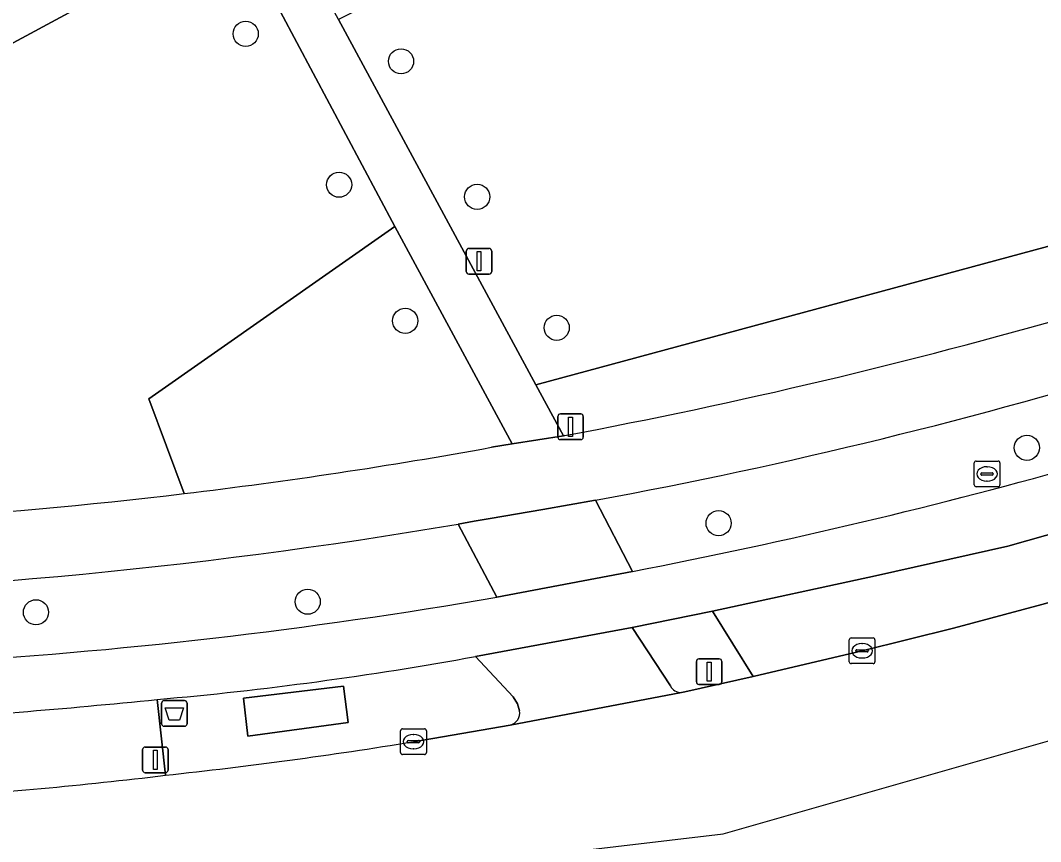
# Model space of a CAD drawing. Extents: x 161771 to 163125, y 382475 to 383179.
# Drawn here: x 162556.95 to 162596.63, y 382516.68 to 382548.62 of the extents above; entities that cross this region are included whole.
import ezdxf

# ---------------------------------------------------------------- set-up
doc = ezdxf.new("R2010")
doc.units = 0
for name, color, linetype in [('IMGEO_Afvalbak', 7, 'Continuous'), ('IMGEO_Berm_groen', 7, 'Continuous'), ('IMGEO_Boom', 7, 'Continuous'), ('IMGEO_Fietspad_gesloten', 7, 'Continuous'), ('IMGEO_Groenvoorziening', 7, 'Continuous'), ('IMGEO_Kolk', 7, 'Continuous'), ('IMGEO_Lichtmast', 7, 'Continuous'), ('IMGEO_Rijbaan_lokaal_gesloten', 7, 'Continuous'), ('IMGEO_Rijbaan_lokaal_open', 7, 'Continuous'), ('IMGEO_Rioolput', 7, 'Continuous'), ('IMGEO_Voetpad_gesloten', 7, 'Continuous'), ('IMGEO_Voetpad_halfverhard', 7, 'Continuous'), ('IMGEO_Voetpad_open', 7, 'Continuous')]:
    doc.layers.add(name, color=color, linetype=linetype)

msp = doc.modelspace()

# ---------------------------------------------------------------- linework, layer by layer
at = {"layer": 'IMGEO_Afvalbak'}
for p, q in [((162562.443, 382521.265), (162562.443, 382522.065)), ((162562.443, 382522.065), (162562.443, 382521.265)), ((162562.543, 382522.165), (162563.333, 382522.165)), ((162563.333, 382522.165), (162562.543, 382522.165)), ((162563.433, 382522.065), (162563.433, 382521.265)), ((162563.433, 382521.265), (162563.433, 382522.065)), ((162563.333, 382521.165), (162562.543, 382521.165)), ((162562.543, 382521.165), (162563.333, 382521.165))]:
    msp.add_line(p, q, dxfattribs=at)
msp.add_lwpolyline([(162562.586, 382521.879), (162563.29, 382521.879), (162563.141, 382521.409), (162562.735, 382521.409), (162562.586, 382521.879)], dxfattribs=at)
for centre, start, end in [((162562.543, 382522.065), 90, 180), ((162562.543, 382522.065), 90, 180), ((162563.333, 382522.065), 0, 90), ((162563.333, 382522.065), 360, 90), ((162562.543, 382521.265), 180, 270), ((162562.543, 382521.265), 180, 270), ((162563.333, 382521.265), 270, 0), ((162563.333, 382521.265), 270, 0)]:
    msp.add_arc(centre, 0.1, start, end, dxfattribs=at)
at = {"layer": 'IMGEO_Berm_groen'}
for points in [[(162665.251, 382547.975), (162595.359, 382528.174), (162590.212, 382527.015), (162583.875, 382525.649), (162585.456, 382523.099), (162589.684, 382524.1), (162593.248, 382524.982), (162596.678, 382525.906), (162608.464, 382529.237), (162631.043, 382535.649)], [(162579.314, 382529.958), (162580.764, 382527.189)], [(162575.481, 382526.188), (162573.979, 382529.032)], [(162562.596, 382519.261), (162562.275, 382522.207)]]:
    msp.add_lwpolyline(points, dxfattribs=at)
for centre, radius, start, end in [((162543.693, 382723.151), 196.449, 280.44699, 287.10009), ((162539.057, 382742.39), 219.205, 280.96819, 285.74829), ((162539.587, 382731.449), 205.318, 270.8752, 279.6429), ((162541.91, 382719.697), 196.399, 273.32899, 279.84196), ((162534.828, 382793.659), 272.836, 273.51081, 275.77358), ((162543.24, 382677.886), 159.802, 273.4735, 276.95701)]:
    msp.add_arc(centre, radius, start, end, dxfattribs=at)
at = {"layer": 'IMGEO_Boom'}
for centre in [(162565.714, 382548.1), (162571.756, 382547.032), (162569.347, 382542.231), (162574.716, 382541.762), (162571.918, 382536.939), (162577.811, 382536.667), (162596.096, 382531.999), (162584.107, 382529.064), (162568.126, 382526.011), (162557.556, 382525.6)]:
    msp.add_circle(centre, 0.489, dxfattribs=at)
at = {"layer": 'IMGEO_Fietspad_gesloten'}
for points in [[(162574.651, 382523.879), (162580.748, 382525.012), (162583.875, 382525.649), (162590.212, 382527.015), (162595.359, 382528.174), (162665.251, 382547.975)], [(162578.13, 382532.476), (162578.069, 382532.466), (162576.076, 382532.146), (162575.276, 382532.018)], [(162573.979, 382529.032), (162574.598, 382529.139), (162575.218, 382529.247), (162577.268, 382529.592), (162579.314, 382529.958)], [(162580.764, 382527.189), (162575.481, 382526.188)]]:
    msp.add_lwpolyline(points, dxfattribs=at)
for centre, radius, start, end in [((162537.759, 382747.282), 218.567, 280.64411, 286.01413), ((162543.693, 382723.151), 196.449, 280.44699, 287.10009), ((162540.057, 382725.305), 196.469, 276.80097, 280.32665), ((162539.057, 382742.39), 219.205, 280.96819, 285.74829), ((162539.928, 382725.926), 197.101, 270.21758, 276.81695), ((162539.587, 382731.449), 205.318, 270.8752, 279.6429), ((162541.91, 382719.697), 196.399, 273.32899, 279.84196), ((162550.379, 382656.897), 135.214, 275.04722, 280.34095), ((162534.828, 382793.659), 272.836, 273.51081, 275.77358)]:
    msp.add_arc(centre, radius, start, end, dxfattribs=at)
at = {"layer": 'IMGEO_Groenvoorziening'}
for points in [[(162572.44, 382550.245), (162569.318, 382548.658), (162577.001, 382534.442), (162600.883, 382540.91), (162605.762, 382542.231), (162606.555, 382539.624), (162652.966, 382552.877)], [(162563.365, 382551.37), (162528.868, 382532.777), (162524.452, 382530.397)], [(162571.513, 382540.605), (162566.428, 382550.169), (162566.121, 382550.728)], [(162606.555, 382539.624), (162605.762, 382542.231), (162600.883, 382540.91), (162577.001, 382534.442), (162578.069, 382532.466), (162578.13, 382532.476)], [(162571.513, 382540.605), (162561.95, 382533.898), (162563.323, 382530.218)], [(162563.323, 382530.218), (162561.95, 382533.898), (162571.513, 382540.605)], [(162575.276, 382532.018), (162576.076, 382532.146), (162571.513, 382540.605)]]:
    msp.add_lwpolyline(points, dxfattribs=at)
for centre, radius, start, end in [((162537.759, 382747.282), 218.567, 280.64411, 286.01413), ((162540.057, 382725.305), 196.469, 276.80097, 280.32665), ((162539.928, 382725.926), 197.101, 270.21758, 276.81695)]:
    msp.add_arc(centre, radius, start, end, dxfattribs=at)
at = {"layer": 'IMGEO_Kolk'}
for p, q in [((162589.187, 382523.675), (162589.187, 382524.527)), ((162589.262, 382524.601), (162590.114, 382524.601)), ((162590.188, 382524.527), (162590.188, 382523.675)), ((162589.446, 382524.095), (162589.446, 382524.107)), ((162589.884, 382524.058), (162589.486, 382524.058)), ((162589.489, 382524.144), (162589.887, 382524.144)), ((162589.675, 382524.381), (162589.7, 382524.381)), ((162589.93, 382524.107), (162589.93, 382524.095)), ((162589.698, 382523.821), (162589.673, 382523.821)), ((162590.114, 382523.601), (162589.262, 382523.601)), ((162571.74, 382520.14), (162571.74, 382520.992)), ((162571.815, 382521.066), (162572.667, 382521.066)), ((162572.741, 382520.992), (162572.741, 382520.14)), ((162571.999, 382520.56), (162571.999, 382520.572)), ((162572.437, 382520.523), (162572.039, 382520.523)), ((162572.042, 382520.609), (162572.44, 382520.609)), ((162572.228, 382520.846), (162572.253, 382520.846)), ((162572.483, 382520.572), (162572.483, 382520.56)), ((162572.667, 382520.066), (162571.815, 382520.066)), ((162572.251, 382520.286), (162572.226, 382520.286))]:
    msp.add_line(p, q, dxfattribs=at)
for points in [[(162589.187, 382523.675), (162589.187, 382524.527)], [(162589.262, 382524.601), (162590.114, 382524.601)], [(162590.188, 382524.527), (162590.188, 382523.675)], [(162590.114, 382523.601), (162589.262, 382523.601)], [(162571.74, 382520.14), (162571.74, 382520.992)], [(162571.815, 382521.066), (162572.667, 382521.066)], [(162572.741, 382520.992), (162572.741, 382520.14)], [(162572.667, 382520.066), (162571.815, 382520.066)]]:
    msp.add_lwpolyline(points, dxfattribs=at)
for centre, radius, start, end in [((162589.264, 382524.525), 0.0765, 91.552, 178.448), ((162589.264, 382524.525), 0.0765, 91.552, 178.448), ((162590.112, 382524.525), 0.0765, 1.552, 88.448), ((162590.112, 382524.525), 0.0765, 1.552, 88.448), ((162589.486, 382524.104), 0.0403, 85.8775, 175.7526), ((162589.483, 382524.094), 0.0366, 178.938, 274.7102), ((162589.887, 382524.101), 0.043, 264.8664, 352.4533), ((162589.891, 382524.106), 0.0386, 1.7309, 96.639), ((162589.264, 382523.677), 0.0765, 181.552, 268.448), ((162589.264, 382523.677), 0.0765, 181.552, 268.448), ((162590.112, 382523.677), 0.0765, 271.552, 358.448), ((162590.112, 382523.677), 0.0765, 271.552, 358.448), ((162571.817, 382520.99), 0.0765, 91.552, 178.448), ((162571.817, 382520.99), 0.0765, 91.552, 178.448), ((162572.665, 382520.99), 0.0765, 1.552, 88.448), ((162572.665, 382520.99), 0.0765, 1.552, 88.448), ((162572.039, 382520.569), 0.0403, 85.8775, 175.7526), ((162572.036, 382520.559), 0.0366, 178.938, 274.7102), ((162572.44, 382520.566), 0.043, 264.8664, 352.4533), ((162572.444, 382520.571), 0.0386, 1.7309, 96.639), ((162571.817, 382520.142), 0.0765, 181.552, 268.448), ((162571.817, 382520.142), 0.0765, 181.552, 268.448), ((162572.665, 382520.142), 0.0765, 271.552, 358.448), ((162572.665, 382520.142), 0.0765, 271.552, 358.448)]:
    msp.add_arc(centre, radius, start, end, dxfattribs=at)
for centre, major_axis, ratio, start_param, end_param in [((162589.674, 382524.101), (-0.387, 0.002), 0.722429, 4.712389, 7.853982), ((162589.699, 382524.101), (-0.39, 0.002), 0.717154, 1.570796, 4.712389), ((162572.227, 382520.566), (-0.387, 0.002), 0.722429, 4.712389, 7.853982), ((162572.252, 382520.566), (-0.39, 0.002), 0.717154, 1.570796, 4.712389)]:
    msp.add_ellipse(centre, major_axis=major_axis, ratio=ratio, start_param=start_param, end_param=end_param, dxfattribs=at)
at = {"layer": 'IMGEO_Lichtmast'}
for p, q in [((162574.293, 382538.853), (162574.293, 382539.653)), ((162574.293, 382539.653), (162574.293, 382538.853)), ((162574.393, 382539.753), (162575.183, 382539.753)), ((162575.183, 382539.753), (162574.393, 382539.753)), ((162575.283, 382539.653), (162575.283, 382538.853)), ((162575.283, 382538.853), (162575.283, 382539.653)), ((162575.183, 382538.753), (162574.393, 382538.753)), ((162574.393, 382538.753), (162575.183, 382538.753)), ((162577.853, 382532.417), (162577.853, 382533.217)), ((162577.853, 382533.217), (162577.853, 382532.417)), ((162577.953, 382533.317), (162578.743, 382533.317)), ((162578.743, 382533.317), (162577.953, 382533.317)), ((162578.843, 382533.217), (162578.843, 382532.417)), ((162578.843, 382532.417), (162578.843, 382533.217)), ((162578.743, 382532.317), (162577.953, 382532.317)), ((162577.953, 382532.317), (162578.743, 382532.317)), ((162583.241, 382522.889), (162583.241, 382523.689)), ((162583.241, 382523.689), (162583.241, 382522.889)), ((162583.341, 382523.789), (162584.131, 382523.789)), ((162584.131, 382523.789), (162583.341, 382523.789)), ((162584.231, 382523.689), (162584.231, 382522.889)), ((162584.231, 382522.889), (162584.231, 382523.689)), ((162584.131, 382522.789), (162583.341, 382522.789)), ((162583.341, 382522.789), (162584.131, 382522.789)), ((162561.704, 382519.458), (162561.704, 382520.258)), ((162561.704, 382520.258), (162561.704, 382519.458)), ((162561.804, 382520.358), (162562.594, 382520.358)), ((162562.594, 382520.358), (162561.804, 382520.358)), ((162562.694, 382520.258), (162562.694, 382519.458)), ((162562.694, 382519.458), (162562.694, 382520.258)), ((162562.594, 382519.358), (162561.804, 382519.358)), ((162561.804, 382519.358), (162562.594, 382519.358))]:
    msp.add_line(p, q, dxfattribs=at)
for points in [[(162574.713, 382539.628), (162574.863, 382539.628), (162574.863, 382538.878), (162574.713, 382538.878), (162574.713, 382539.628)], [(162578.273, 382533.192), (162578.423, 382533.192), (162578.423, 382532.442), (162578.273, 382532.442), (162578.273, 382533.192)], [(162583.661, 382523.664), (162583.811, 382523.664), (162583.811, 382522.914), (162583.661, 382522.914), (162583.661, 382523.664)], [(162562.124, 382520.233), (162562.274, 382520.233), (162562.274, 382519.483), (162562.124, 382519.483), (162562.124, 382520.233)]]:
    msp.add_lwpolyline(points, dxfattribs=at)
for centre, start, end in [((162574.393, 382539.653), 90, 180), ((162574.393, 382539.653), 90, 180), ((162575.183, 382539.653), 0, 90), ((162575.183, 382539.653), 360, 90), ((162574.393, 382538.853), 180, 270), ((162574.393, 382538.853), 180, 270), ((162575.183, 382538.853), 270, 0), ((162575.183, 382538.853), 270, 0), ((162577.953, 382533.217), 90, 180), ((162577.953, 382533.217), 90, 180), ((162578.743, 382533.217), 0, 90), ((162578.743, 382533.217), 360, 90), ((162577.953, 382532.417), 180, 270), ((162577.953, 382532.417), 180, 270), ((162578.743, 382532.417), 270, 0), ((162578.743, 382532.417), 270, 0), ((162583.341, 382523.689), 90, 180), ((162583.341, 382523.689), 90, 180), ((162584.131, 382523.689), 0, 90), ((162584.131, 382523.689), 360, 90), ((162583.341, 382522.889), 180, 270), ((162583.341, 382522.889), 180, 270), ((162584.131, 382522.889), 270, 0), ((162584.131, 382522.889), 270, 0), ((162561.804, 382520.258), 90, 180), ((162561.804, 382520.258), 90, 180), ((162562.594, 382520.258), 0, 90), ((162562.594, 382520.258), 360, 90), ((162561.804, 382519.458), 180, 270), ((162561.804, 382519.458), 180, 270), ((162562.594, 382519.458), 270, 0), ((162562.594, 382519.458), 270, 0)]:
    msp.add_arc(centre, 0.1, start, end, dxfattribs=at)
at = {"layer": 'IMGEO_Rijbaan_lokaal_gesloten'}
for points in [[(162489.888, 382522.698), (162489.185, 382520.131), (162488.722, 382518.442), (162501.135, 382513.514), (162515.839, 382512.978), (162542.133, 382512.019), (162584.286, 382516.986), (162665.053, 382540.041), (162707.132, 382546.311), (162744.173, 382544.816), (162974.141, 382488.446), (163018.573, 382480.059)], [(162662.056, 382544.421), (162631.043, 382535.649), (162608.464, 382529.237), (162596.678, 382525.906), (162593.248, 382524.982), (162589.684, 382524.1), (162585.456, 382523.099), (162582.792, 382522.508), (162582.659, 382522.483), (162576.005, 382521.211), (162572.238, 382520.565)]]:
    msp.add_lwpolyline(points, dxfattribs=at)
for centre, radius, start, end in [((162543.253, 382698.589), 180.368, 276.15648, 279.24761), ((162543.24, 382677.886), 159.802, 273.4735, 276.95701)]:
    msp.add_arc(centre, radius, start, end, dxfattribs=at)
at = {"layer": 'IMGEO_Rijbaan_lokaal_open'}
msp.add_lwpolyline([(162579.314, 382529.958), (162577.268, 382529.592), (162575.218, 382529.247), (162574.598, 382529.139), (162573.979, 382529.032), (162575.481, 382526.188), (162580.764, 382527.189)], close=True, dxfattribs=at)
for points in [[(162582.23, 382522.732), (162580.748, 382525.012), (162574.651, 382523.879), (162576.113, 382522.307), (162576.279, 382522.042), (162576.366, 382521.772)], [(162576.005, 382521.211), (162582.659, 382522.483)]]:
    msp.add_lwpolyline(points, dxfattribs=at)
for centre, radius, start, end in [((162582.64, 382522.944), 0.461, 207.3308, 272.4058), ((162575.874, 382521.692), 0.499, 285.2483, 9.2297)]:
    msp.add_arc(centre, radius, start, end, dxfattribs=at)
at = {"layer": 'IMGEO_Rioolput'}
for p, q in [((162594.046, 382530.555), (162594.046, 382531.407)), ((162594.121, 382531.481), (162594.973, 382531.481)), ((162594.534, 382531.261), (162594.559, 382531.261)), ((162595.047, 382531.407), (162595.047, 382530.555)), ((162594.305, 382530.975), (162594.305, 382530.987)), ((162594.743, 382530.938), (162594.345, 382530.938)), ((162594.348, 382531.024), (162594.746, 382531.024)), ((162594.789, 382530.987), (162594.789, 382530.975)), ((162594.973, 382530.481), (162594.121, 382530.481)), ((162594.557, 382530.701), (162594.532, 382530.701))]:
    msp.add_line(p, q, dxfattribs=at)
for points in [[(162594.046, 382530.555), (162594.046, 382531.407)], [(162594.121, 382531.481), (162594.973, 382531.481)], [(162595.047, 382531.407), (162595.047, 382530.555)], [(162594.973, 382530.481), (162594.121, 382530.481)]]:
    msp.add_lwpolyline(points, dxfattribs=at)
for centre, radius, start, end in [((162594.123, 382531.405), 0.0765, 91.552, 178.448), ((162594.123, 382531.405), 0.0765, 91.552, 178.448), ((162594.971, 382531.405), 0.0765, 1.552, 88.448), ((162594.971, 382531.405), 0.0765, 1.552, 88.448), ((162594.345, 382530.984), 0.0403, 85.8775, 175.7526), ((162594.342, 382530.974), 0.0366, 178.938, 274.7102), ((162594.746, 382530.981), 0.043, 264.8664, 352.4533), ((162594.75, 382530.986), 0.0386, 1.7309, 96.639), ((162594.123, 382530.557), 0.0765, 181.552, 268.448), ((162594.123, 382530.557), 0.0765, 181.552, 268.448), ((162594.971, 382530.557), 0.0765, 271.552, 358.448), ((162594.971, 382530.557), 0.0765, 271.552, 358.448)]:
    msp.add_arc(centre, radius, start, end, dxfattribs=at)
for centre, major_axis, ratio, start_param, end_param in [((162594.533, 382530.981), (-0.387, 0.002), 0.722429, 4.712389, 7.853982), ((162594.558, 382530.981), (-0.39, 0.002), 0.717154, 1.570796, 4.712389)]:
    msp.add_ellipse(centre, major_axis=major_axis, ratio=ratio, start_param=start_param, end_param=end_param, dxfattribs=at)
at = {"layer": 'IMGEO_Voetpad_gesloten'}
msp.add_lwpolyline([(162569.513, 382522.731), (162565.633, 382522.261), (162565.801, 382520.775), (162569.703, 382521.31)], close=True, dxfattribs=at)
at = {"layer": 'IMGEO_Voetpad_halfverhard'}
msp.add_lwpolyline([(162524.452, 382530.397), (162528.868, 382532.777), (162563.365, 382551.37)], dxfattribs=at)
at = {"layer": 'IMGEO_Voetpad_open'}
for points in [[(162562.391, 382561.472), (162559.836, 382566.2), (162549.778, 382584.799), (162546.975, 382589.993), (162544.465, 382590.71), (162559.143, 382563.44), (162563.351, 382555.774), (162566.121, 382550.728), (162566.428, 382550.169), (162571.513, 382540.605), (162576.076, 382532.146), (162578.069, 382532.466), (162577.001, 382534.442), (162569.318, 382548.658), (162568.396, 382550.364), (162568.292, 382550.556), (162565.808, 382555.151)], [(162569.703, 382521.31), (162565.801, 382520.775), (162565.633, 382522.261), (162569.513, 382522.731)]]:
    msp.add_lwpolyline(points, close=True, dxfattribs=at)
for points in [[(162582.659, 382522.483), (162582.792, 382522.508), (162585.456, 382523.099), (162583.875, 382525.649), (162580.748, 382525.012), (162582.23, 382522.732)], [(162576.366, 382521.772), (162576.279, 382522.042), (162576.113, 382522.307), (162574.651, 382523.879)], [(162562.275, 382522.207), (162562.596, 382519.261)], [(162572.238, 382520.565), (162576.005, 382521.211)]]:
    msp.add_lwpolyline(points, dxfattribs=at)
for centre, radius, start, end in [((162550.379, 382656.897), 135.214, 275.04722, 280.34095), ((162582.64, 382522.944), 0.461, 207.3308, 272.4058), ((162575.874, 382521.692), 0.499, 285.2483, 9.2297), ((162543.253, 382698.589), 180.368, 276.15648, 279.24761)]:
    msp.add_arc(centre, radius, start, end, dxfattribs=at)

doc.saveas('drawing.dxf')
